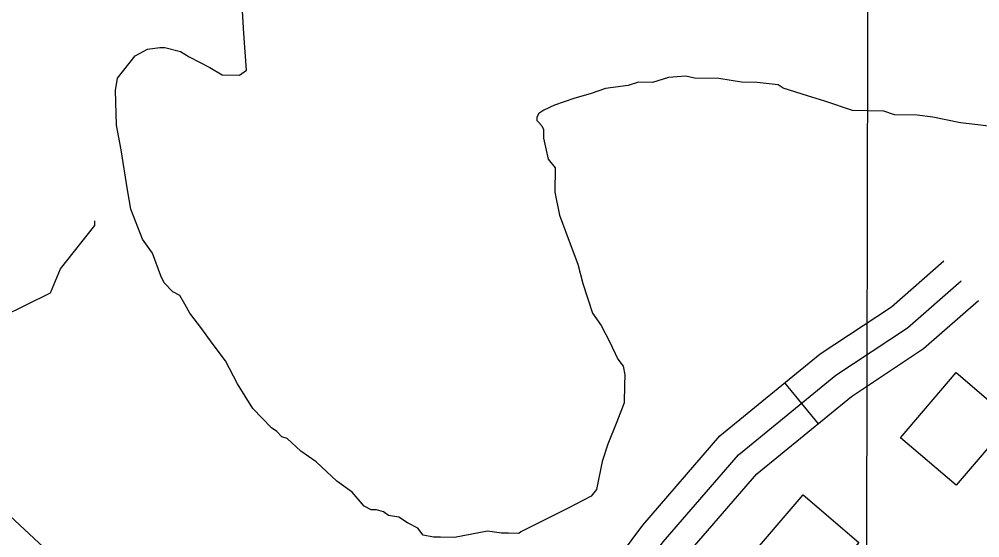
# Model space of a CAD drawing. Extents: x 3192986 to 3230865, y 867483 to 892886.
# Drawn here: x 3207193 to 3207740, y 889169 to 889464 of the extents above; entities that cross this region are included whole.
import ezdxf

# ---------------------------------------------------------------- set-up
doc = ezdxf.new("R2010")
doc.units = 0
for name, color, linetype in [('V-BLDG-OTLN', 7, 'Continuous'), ('V-GRID-MAJR', 7, 'Continuous'), ('V-ROAD-CNTR', 7, 'Continuous'), ('V-SITE-VEGE', 7, 'Continuous'), ('V-TOPO-SHOR', 7, 'Continuous')]:
    doc.layers.add(name, color=color, linetype=linetype)

msp = doc.modelspace()

# ---------------------------------------------------------------- linework, layer by layer
at = {"layer": 'V-BLDG-OTLN'}
for points in [[(3207758.111446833, 889235.5115013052), (3207726.4245102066, 889198.4015755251), (3207694.7325735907, 889225.4625214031), (3207726.419510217, 889262.5724471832)], [(3207671.1566207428, 889165.9476404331), (3207639.469684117, 889128.837714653), (3207607.777747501, 889155.898660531), (3207639.464684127, 889193.0085863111)]]:
    msp.add_lwpolyline(points, close=True, dxfattribs=at)
at = {"layer": 'V-GRID-MAJR'}
msp.add_spline([(3207642.481, 872901.108), (3207654.8200000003, 878960.681), (3207667.165, 885023.339), (3207679.5100000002, 891086.041), (3207679.5160000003, 891089.0800000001)], degree=3, dxfattribs=at)
at = {"layer": 'V-ROAD-CNTR'}
msp.add_line((3207628.8907052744, 889256.655459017), (3207647.8766673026, 889233.4275054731), dxfattribs=at)
for points in [[(3206499.6169638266, 889326.6653189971), (3206622.8567173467, 889310.4453514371), (3206733.4974960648, 889301.9763683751), (3206808.547345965, 889291.4733893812), (3206895.1961726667, 889266.3674395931), (3206972.9820170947, 889255.7304608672), (3207067.561827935, 889235.2115019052), (3207114.283734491, 889223.2995257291), (3207164.415634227, 889202.8885665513), (3207190.6925816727, 889178.3036157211), (3207228.736505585, 889142.9346864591), (3207275.0304129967, 889106.5857591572), (3207324.2613145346, 889076.4258194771), (3207360.3732423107, 889060.1808519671), (3207395.224172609, 889060.501851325), (3207445.115072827, 889069.106834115), (3207481.502000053, 889096.046780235), (3207522.206918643, 889140.746690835), (3207548.062866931, 889175.6936209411), (3207592.037778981, 889226.534519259), (3207649.1116648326, 889273.1834259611), (3207689.717583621, 889300.1033721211), (3207719.499524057, 889326.1893199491)], [(3206482.728997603, 889313.7583448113), (3206621.304720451, 889295.5203812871), (3206731.8844992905, 889287.0563982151), (3206805.404352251, 889276.7674187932), (3206892.076178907, 889251.6544690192), (3206970.372022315, 889240.947490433), (3207064.1178348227, 889220.6095311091), (3207109.580743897, 889209.018554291), (3207156.1916506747, 889190.0415922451), (3207180.4616021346, 889167.333637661), (3207218.981525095, 889131.5227092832), (3207266.452430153, 889094.2497838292), (3207317.2383285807, 889063.136846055), (3207357.2202486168, 889045.1508820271), (3207396.577169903, 889045.5138813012), (3207451.176060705, 889054.930862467), (3207491.605979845, 889084.8638026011), (3207533.810895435, 889131.2117099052), (3207559.7818434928, 889166.312639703), (3207602.534757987, 889215.7405408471), (3207658.024647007, 889261.0954501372), (3207698.844565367, 889288.157396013), (3207729.3825042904, 889314.906342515)], [(3207165.219632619, 889161.0536502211), (3207170.230622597, 889156.3636596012), (3207209.2265446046, 889120.1107321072), (3207257.8744473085, 889081.913808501), (3207310.2153426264, 889049.847872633), (3207354.067254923, 889030.1209120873), (3207397.930167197, 889030.525911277), (3207457.237048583, 889040.7548908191), (3207501.709959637, 889073.6808249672), (3207545.414872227, 889121.676728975), (3207571.500820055, 889156.9316584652), (3207613.0317369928, 889204.9465624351), (3207666.937629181, 889249.007474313), (3207707.971547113, 889276.2114199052), (3207739.265484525, 889303.6233650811)]]:
    msp.add_lwpolyline(points, dxfattribs=at)
at = {"layer": 'V-SITE-VEGE'}
for p, q in [((3207320.9370000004, 889455.7069999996), (3207320.1760000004, 889468.6219999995)), ((3207322.5490000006, 889434.8339999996), (3207320.9370000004, 889455.7069999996)), ((3207259.1740000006, 889442.9119999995), (3207266.19, 889446.7579999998)), ((3207266.19, 889446.7579999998), (3207273.154, 889447.6239999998)), ((3207273.154, 889447.6239999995), (3207276.129, 889447.5729999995)), ((3207276.129, 889447.5729999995), (3207285.024, 889445.4289999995)), ((3207285.024, 889445.4289999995), (3207289.931, 889442.3649999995)), ((3207249.024, 889430.1889999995), (3207259.174, 889442.9119999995)), ((3207289.931, 889442.3649999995), (3207301.731, 889436.1979999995)), ((3207301.731, 889436.1979999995), (3207308.606, 889432.1059999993)), ((3207318.529, 889431.9299999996), (3207322.5490000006, 889434.8339999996)), ((3207247.9080000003, 889423.2609999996), (3207249.024, 889430.1889999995)), ((3207308.606, 889432.1059999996), (3207318.529, 889431.9299999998)), ((3207545.738, 889427.8829999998), (3207539.752, 889426.0049999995)), ((3207553.6760000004, 889427.7419999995), (3207545.738, 889427.8829999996)), ((3207562.6590000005, 889430.5579999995), (3207553.6760000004, 889427.7419999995)), ((3207572.6000000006, 889431.3749999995), (3207562.6590000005, 889430.5579999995)), ((3207577.542, 889430.2939999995), (3207572.6000000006, 889431.3749999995)), ((3207591.4330000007, 889430.0459999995), (3207577.542, 889430.2939999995)), ((3207604.2970000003, 889427.8319999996), (3207591.4330000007, 889430.0459999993)), ((3207613.2260000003, 889427.6719999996), (3207604.2970000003, 889427.8319999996)), ((3207625.1170000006, 889426.4679999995), (3207613.2260000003, 889427.6719999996)), ((3207248.5470000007, 889403.4019999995), (3207247.9080000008, 889423.2609999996)), ((3207526.8170000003, 889424.2499999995), (3207518.827, 889421.4159999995)), ((3207539.752, 889426.0049999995), (3207526.8170000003, 889424.2499999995)), ((3207628.056, 889424.4319999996), (3207625.1170000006, 889426.4679999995)), ((3207641.8730000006, 889420.2159999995), (3207628.056, 889424.4319999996)), ((3207508.852, 889418.6139999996), (3207497.866, 889414.8399999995)), ((3207518.827, 889421.4159999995), (3207508.852, 889418.6139999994)), ((3207651.7470000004, 889417.0619999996), (3207641.8730000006, 889420.2159999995)), ((3207667.5310000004, 889411.8189999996), (3207651.7470000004, 889417.0619999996)), ((3207491.8610000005, 889411.9699999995), (3207488.8490000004, 889410.0389999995)), ((3207497.866, 889414.8399999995), (3207491.8610000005, 889411.9699999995)), ((3207685.3890000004, 889411.5009999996), (3207667.5310000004, 889411.8189999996)), ((3207691.308, 889409.4099999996), (3207685.3890000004, 889411.5009999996)), ((3207487.823, 889408.0729999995), (3207487.786, 889406.0889999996)), ((3207487.786, 889406.0889999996), (3207488.7610000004, 889405.0789999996)), ((3207488.849, 889410.0389999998), (3207487.823, 889408.0729999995)), ((3207704.2060000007, 889409.1809999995), (3207691.308, 889409.4099999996)), ((3207713.1170000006, 889408.0299999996), (3207704.2060000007, 889409.1809999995)), ((3207728.94, 889404.7699999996), (3207713.1170000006, 889408.0299999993)), ((3207251.2750000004, 889389.4589999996), (3207248.5470000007, 889403.4019999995)), ((3207488.7610000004, 889405.0789999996), (3207490.71, 889403.0569999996)), ((3207490.71, 889403.0569999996), (3207491.667, 889401.0569999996)), ((3207491.667, 889401.0569999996), (3207491.5810000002, 889396.0939999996)), ((3207738.8440000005, 889403.5999999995), (3207728.94, 889404.7699999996)), ((3207756.6680000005, 889401.2979999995), (3207738.8440000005, 889403.5999999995)), ((3207491.5810000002, 889396.0939999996), (3207494.344, 889384.1359999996)), ((3207254.8360000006, 889366.5659999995), (3207251.2750000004, 889389.4589999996)), ((3207494.344, 889384.1359999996), (3207498.2230000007, 889379.1039999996)), ((3207498.2230000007, 889379.1039999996), (3207497.9770000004, 889365.2149999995)), ((3207256.626, 889355.6179999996), (3207254.8360000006, 889366.5659999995)), ((3207497.977, 889365.2149999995), (3207500.7210000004, 889352.2629999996)), ((3207263.2740000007, 889338.6249999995), (3207256.626, 889355.6179999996)), ((3207500.7210000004, 889352.2629999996), (3207507.35, 889334.2789999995)), ((3207269.0840000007, 889330.5829999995), (3207263.2740000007, 889338.6249999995)), ((3207273.8150000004, 889317.5959999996), (3207269.0840000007, 889330.5829999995)), ((3207507.35, 889334.2789999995), (3207511.139, 889324.2869999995)), ((3207511.139, 889324.2869999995), (3207513.9250000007, 889313.3179999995)), ((3207275.73, 889313.5929999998), (3207273.8150000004, 889317.5959999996)), ((3207280.6000000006, 889308.5419999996), (3207275.73, 889313.5929999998)), ((3207513.9250000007, 889313.3179999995), (3207519.5770000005, 889296.3459999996)), ((3207284.536, 889306.4859999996), (3207280.6000000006, 889308.5419999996)), ((3207287.4240000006, 889301.4729999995), (3207284.536, 889306.4859999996)), ((3207290.312, 889296.4589999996), (3207287.424, 889301.4729999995)), ((3207297.097, 889287.4069999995), (3207290.3120000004, 889296.4589999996)), ((3207519.5770000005, 889296.3459999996), (3207524.4140000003, 889289.3139999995)), ((3207302.909, 889279.3619999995), (3207297.097, 889287.4069999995)), ((3207524.4140000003, 889289.3139999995), (3207529.217, 889280.2939999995)), ((3207529.217, 889280.2939999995), (3207533.999, 889270.2839999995)), ((3207310.671, 889269.2979999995), (3207302.909, 889279.3619999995)), ((3207317.384, 889256.2769999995), (3207310.671, 889269.2979999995)), ((3207533.999, 889270.2839999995), (3207536.9070000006, 889266.2629999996)), ((3207536.9070000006, 889266.2629999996), (3207537.81, 889261.2849999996)), ((3207537.81, 889261.2849999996), (3207537.704, 889255.3309999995)), ((3207326.068, 889242.2279999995), (3207317.384, 889256.2769999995)), ((3207537.704, 889255.3309999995), (3207537.5280000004, 889245.4089999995)), ((3207336.787, 889231.1199999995), (3207326.0680000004, 889242.2279999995)), ((3207537.5280000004, 889245.4089999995), (3207533.3640000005, 889234.5659999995)), ((3207339.728, 889229.0839999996), (3207336.787, 889231.1199999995)), ((3207533.3640000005, 889234.5659999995), (3207528.173, 889221.7559999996)), ((3207342.6520000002, 889226.0529999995), (3207339.728, 889229.0839999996)), ((3207345.6120000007, 889225.0059999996), (3207342.6520000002, 889226.0529999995)), ((3207353.4250000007, 889217.9199999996), (3207345.6120000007, 889225.0059999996)), ((3207528.173, 889221.7559999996), (3207525.021, 889211.8869999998)), ((3207362.2460000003, 889211.8069999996), (3207353.4250000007, 889217.9199999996)), ((3207373.9600000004, 889200.6819999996), (3207362.2460000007, 889211.8069999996)), ((3207525.021, 889211.8869999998), (3207521.7600000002, 889196.0639999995)), ((3207382.7850000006, 889194.5689999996), (3207373.9600000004, 889200.6819999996)), ((3207389.5880000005, 889186.5079999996), (3207382.7850000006, 889194.5689999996)), ((3207521.7600000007, 889196.0639999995), (3207518.7130000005, 889192.1479999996)), ((3207518.713, 889192.1479999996), (3207505.6920000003, 889185.4349999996)), ((3207393.521, 889184.4539999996), (3207389.5880000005, 889186.5079999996)), ((3207396.4980000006, 889184.4009999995), (3207393.521, 889184.4539999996)), ((3207400.449, 889183.3359999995), (3207396.4980000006, 889184.4009999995)), ((3207403.39, 889181.2999999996), (3207400.449, 889183.3359999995)), ((3207505.6920000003, 889185.4349999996), (3207486.6640000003, 889175.8459999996)), ((3207409.325, 889180.2019999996), (3207403.39, 889181.2999999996)), ((3207414.232000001, 889177.1359999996), (3207409.325, 889180.2019999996)), ((3207420.1320000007, 889174.0539999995), (3207414.232000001, 889177.1359999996)), ((3207423.038, 889170.0339999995), (3207420.1320000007, 889174.0539999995)), ((3207459.802, 889172.3559999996), (3207440.881, 889168.7229999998)), ((3207467.7240000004, 889171.2219999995), (3207459.802, 889172.3559999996)), ((3207471.693, 889171.1519999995), (3207467.7240000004, 889171.2219999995)), ((3207477.6440000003, 889171.0459999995), (3207471.693, 889171.1519999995)), ((3207478.656, 889172.0209999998), (3207477.644, 889171.0459999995)), ((3207486.6640000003, 889175.8459999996), (3207478.6560000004, 889172.0209999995)), ((3207428.9760000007, 889168.9359999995), (3207423.038, 889170.0339999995)), ((3207429.9670000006, 889168.9179999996), (3207428.9760000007, 889168.9359999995)), ((3207432.9450000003, 889168.8649999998), (3207429.9670000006, 889168.9179999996)), ((3207440.881, 889168.7229999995), (3207432.9450000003, 889168.8649999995))]:
    msp.add_line(p, q, dxfattribs=at)
at = {"layer": 'V-TOPO-SHOR'}
msp.add_lwpolyline([(3206499.4138234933, 889314.8847642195), (3206722.741224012, 889304.427839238), (3206824.576339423, 889281.3658629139), (3206888.0671358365, 889286.2623803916), (3206940.3907017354, 889277.4760460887), (3207006.558789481, 889274.0712394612), (3207058.990135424, 889276.3174106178), (3207108.6903000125, 889281.3486531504), (3207150.116085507, 889286.4607307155), (3207183.2944369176, 889294.4117696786), (3207211.010425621, 889307.9329513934), (3207216.6614034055, 889321.6696931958), (3207236.210793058, 889346.3042154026), (3207236.2377380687, 889349.0623417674)], dxfattribs=at)

doc.saveas('drawing.dxf')
